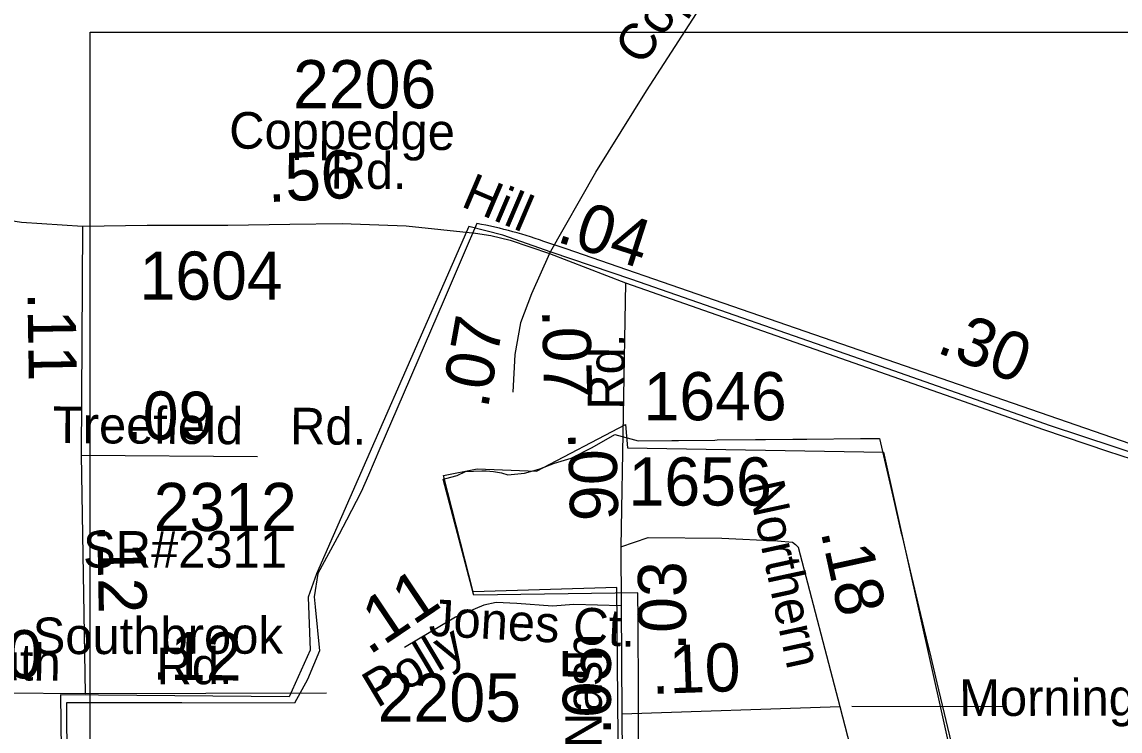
# Model space of a CAD drawing. Extents: x 2220236 to 2384410, y 720751 to 894131.
# Drawn here: x 2325222 to 2328074, y 822068 to 823908 of the extents above; entities that cross this region are included whole.
import ezdxf

# ---------------------------------------------------------------- set-up
doc = ezdxf.new("R2010")
doc.units = 0
doc.layers.add('Default', color=7, linetype='Continuous')

msp = doc.modelspace()

# ---------------------------------------------------------------- linework, layer by layer
at = {"layer": 'Default'}
for p, q in [((2325379.5, 823378.3), (2325375.7, 822783.8)), ((2326592.5, 823307.5), (2326789.1, 823231.4)), ((2326789.1, 823231.4), (2326777.6, 822545.9)), ((2325375.7, 822783.8), (2325385.8, 822166)), ((2325375.7, 822783.8), (2325833.6, 822780.8)), ((2326777.6, 822545.9), (2326778.5, 822392.8)), ((2326778.5, 822392.8), (2326780.3, 822112)), ((2325169.2, 822167.3), (2325385.8, 822166)), ((2325385.8, 822166), (2326013.2, 822167.4)), ((2327347.1, 822131), (2326780.3, 822112)), ((2326780.3, 822112), (2326780.8, 821793.8)), ((2327467.4, 821669.9), (2327347.1, 822131))]:
    msp.add_line(p, q, dxfattribs=at)
for points in [[(2326592.5, 823307.5), (2326712.1, 823518.7), (2326843.7, 823730), (2327056.1, 824058.2), (2327266.8, 824366.3), (2327327.9, 824453), (2327367.2, 824499.5), (2327387, 824519.5), (2327488.3, 824590.7)], [(2325398.9, 823881.8), (2329807.7, 823881.8), (2329807.7, 815539.8), (2325398.9, 815539.8), (2325398.9, 823881.8)], [(2324152.1, 823812.5), (2324686.9, 823575.8), (2324872.5, 823492.5), (2325027.4, 823434), (2325117.2, 823405.5), (2325220.5, 823389.2), (2325379.5, 823378.3)], [(2328310.7, 822723.1), (2327893.2, 822860.5), (2327437.3, 823020), (2326805.6, 823239.8), (2326596.8, 823311.3), (2326470.5, 823355.3), (2326382.6, 823377.3), (2325987.1, 822475.8), (2325965.1, 822415.3), (2325970.6, 822277.9), (2325915.7, 822156.9), (2325322.4, 822162.4), (2325327.9, 821661.6)], [(2328287.8, 822748.9), (2327491.2, 823023.9), (2327020.2, 823186.4), (2326635.5, 823319.3), (2326577, 823339.1), (2326565.8, 823343.1), (2326554.5, 823346.9), (2326543, 823350.6), (2326531.5, 823354.2), (2326520, 823357.7), (2326508.5, 823361), (2326497, 823364.2), (2326485.5, 823367.3), (2326473.8, 823370.2), (2326462, 823373.1), (2326450.5, 823375.8), (2326438.8, 823378.4), (2326427, 823380.8), (2326415.2, 823383.1), (2326403.2, 823385.3), (2326380.5, 823333.6), (2326315.5, 823182.1), (2326252.8, 823036.2), (2326212, 822941.8), (2326151.8, 822801.6), (2326121.8, 822731.9), (2326103.2, 822688.9), (2326065.2, 822615.9), (2326046.2, 822579.4), (2325990, 822477.3), (2325981, 822416.7), (2325983.5, 822390.6), (2325994.8, 822276), (2325963.2, 822202.2), (2325929.8, 822140.6), (2325637.2, 822141), (2325485.2, 822141.2), (2325338, 822141.5), (2325339.8, 821663.3)], [(2328287.8, 822748.9), (2327491.2, 823023.9), (2327020.2, 823186.4), (2326635.5, 823319.3), (2326577, 823339.1), (2326565.8, 823343.1), (2326554.5, 823346.9), (2326543, 823350.6), (2326531.5, 823354.2), (2326520, 823357.7), (2326508.5, 823361), (2326497, 823364.2), (2326485.5, 823367.3), (2326473.8, 823370.2), (2326462, 823373.1), (2326450.5, 823375.8), (2326438.8, 823378.4), (2326427, 823380.8), (2326415.2, 823383.1), (2326403.2, 823385.3), (2326380.5, 823333.6), (2326315.5, 823182.1), (2326252.8, 823036.2), (2326212, 822941.8), (2326151.8, 822801.6), (2326121.8, 822731.9), (2326103.2, 822688.9), (2326065.2, 822615.9), (2326046.2, 822579.4), (2325990, 822477.3), (2325981, 822416.7), (2325983.5, 822390.6), (2325994.8, 822276), (2325963.2, 822202.2), (2325929.8, 822140.6), (2325637.2, 822141), (2325485.2, 822141.2), (2325338, 822141.5), (2325339.8, 821663.3)], [(2325379.5, 823378.3), (2325546.7, 823381), (2325756.7, 823381), (2325917.9, 823384.1), (2326053.9, 823385.7), (2326219.8, 823379.5), (2326400.3, 823360.6), (2326439.9, 823353.9), (2326490, 823342.3), (2326592.5, 823307.5)], [(2326592.5, 823307.5), (2326545.2, 823202.8), (2326517.1, 823127.8), (2326502.1, 823045.4), (2326496.5, 822948)], [(2326789.1, 823231.4), (2327637.3, 822934.9), (2327875.2, 822850.5), (2328041, 822794.8), (2328169.5, 822752.6), (2328314.2, 822704.3), (2328649.4, 822590), (2328836, 822528), (2329193.7, 822431.6), (2329352.8, 822425.5), (2329475.1, 822420.7), (2329545.8, 822413.9), (2329679, 822386.7), (2329779.4, 822356.2), (2329837.6, 822326.7)], [(2326778.1, 821172.3), (2326767.1, 822440.5), (2326393.6, 822429.5), (2326316.7, 822731.8), (2326404.6, 822748.3), (2326558.4, 822742.8), (2326789.1, 822863.8), (2326794.6, 822803.3), (2327459.3, 822792.3), (2327860.2, 820994.8)], [(2326824, 821896.2), (2326823.2, 822096.8), (2326823.2, 822157.8), (2326822, 822356.4), (2326821.8, 822427.2), (2326763, 822426.4), (2326395.2, 822421.2), (2326394.8, 822423.8), (2326315.5, 822721.9), (2326322.5, 822723.7), (2326352.5, 822731.6), (2326374.2, 822741.4), (2326416.2, 822743.2), (2326427.8, 822743.9), (2326446.8, 822741.6), (2326467.5, 822738.5), (2326484, 822732.9), (2326527.5, 822737.6), (2326548.5, 822743.7), (2326567, 822749), (2326605, 822763.6), (2326648, 822776.7), (2326703.2, 822803.7), (2326761.5, 822837.4), (2326822.8, 822821.6), (2326909.8, 822822.4), (2326927.2, 822822.6), (2327021.8, 822823.5), (2327027.2, 822823.6), (2327127, 822824.5), (2327153.2, 822824.8), (2327223.8, 822825.4), (2327260.5, 822825.8), (2327400, 822827.2), (2327448.8, 822827.6), (2327484.2, 822677.8), (2327505.8, 822581.9), (2327506.2, 822579.2), (2327511.2, 822558.6), (2327528.8, 822484.4), (2327551.5, 822388.9), (2327575, 822291.1), (2327579, 822274.4), (2327598.2, 822193.6), (2327621.8, 822095.9), (2327645.2, 821997.9)], [(2326824, 821896.2), (2326823.2, 822096.8), (2326823.2, 822157.8), (2326822, 822356.4), (2326821.8, 822427.2), (2326763, 822426.4), (2326395.2, 822421.2), (2326394.8, 822423.8), (2326315.5, 822721.9), (2326322.5, 822723.7), (2326352.5, 822731.6), (2326374.2, 822741.4), (2326416.2, 822743.2), (2326427.8, 822743.9), (2326446.8, 822741.6), (2326467.5, 822738.5), (2326484, 822732.9), (2326527.5, 822737.6), (2326548.5, 822743.7), (2326567, 822749), (2326605, 822763.6), (2326648, 822776.7), (2326703.2, 822803.7), (2326761.5, 822837.4), (2326822.8, 822821.6), (2326909.8, 822822.4), (2326927.2, 822822.6), (2327021.8, 822823.5), (2327027.2, 822823.6), (2327127, 822824.5), (2327153.2, 822824.8), (2327223.8, 822825.4), (2327260.5, 822825.8), (2327400, 822827.2), (2327448.8, 822827.6), (2327484.2, 822677.8), (2327505.8, 822581.9), (2327506.2, 822579.2), (2327511.2, 822558.6), (2327528.8, 822484.4), (2327551.5, 822388.9), (2327575, 822291.1), (2327579, 822274.4), (2327598.2, 822193.6), (2327621.8, 822095.9), (2327645.2, 821997.9)], [(2326777.6, 822545.9), (2326848.2, 822570.3), (2327039.9, 822569), (2327184, 822562.2), (2327223.4, 822558.1), (2327230.7, 822552.4)], [(2327347.1, 822131), (2327238.4, 822544.5), (2327230.7, 822552.4)], [(2326778.5, 822392.8), (2326655.3, 822396.5), (2326600.2, 822392.6), (2326507.1, 822399.1), (2326453.3, 822401.8), (2326421.8, 822395.2), (2326348.3, 822363.7), (2326215.9, 822284.6)], [(2327377.6, 822132.8), (2327776.5, 822131.9)]]:
    msp.add_lwpolyline(points, dxfattribs=at)

# ---------------------------------------------------------------- texts
for s, height, rotation, p in [('Coppedge', 95, 55.6332, (2326834.2, 823791.7)), ('Coppedge', 95, 359.6255, (2325759.9, 823579.9)), ('.56', 125, 2.928, (2325861.4, 823440.7)), ('Rd.', 95, 359.6255, (2326023.1, 823476.1)), ('Hill', 95, 336.8747, (2326359.3, 823431.1)), ('.04', 125, 342.1263, (2326607, 823339.3)), ('.11', 125, 270.934, (2325236.1, 823207.3)), ('.07', 125, 79.6993, (2326431.6, 822902.2)), ('.07', 125, 271.5101, (2326572.5, 823162.3)), ('.30', 125, 338.8376, (2327593.8, 823052.2)), ('Rd.', 95, 89.6006, (2326786.4, 822901.7)), ('.09', 125, 359.6255, (2325488.8, 822825.1)), ('Treefield', 95, 359.6255, (2325301.8, 822815.6)), ('Rd.', 95, 359.6255, (2325918, 822812.4)), ('.06', 125, 271.5101, (2326639.9, 822844.3)), ('Northern', 95, 282.1493, (2327106.7, 822708.1)), ('.12', 125, 270.9341, (2325417.6, 822604.7)), ('.18', 125, 282.328, (2327295.9, 822586)), ('.03', 125, 89.9378, (2326946.5, 822276.4)), ('.11', 125, 33.9252, (2326123.1, 822263.3)), ('Jones Ct.', 95, 356.8477, (2326277.3, 822315.8)), ('Southbrook', 95, 0.1318, (2325249.9, 822267.6)), ('.10', 125, 359.4691, (2325041.3, 822206.7)), ('.12', 125, 359.4691, (2325559.9, 822201.3)), ('Polly', 95, 30.8376, (2326144.3, 822126.7)), ('Nash', 95, 89.9382, (2326727.9, 822024.2)), ('South', 95, 359.6472, (2324990.4, 822200.8)), ('Rd.', 95, 0.1318, (2325571.4, 822189.5)), ('.05', 125, 89.9378, (2326751.4, 822057.1)), ('.10', 125, 1.9874, (2326857.9, 822164.3)), ('Morningside', 95, 0.1318, (2327656.2, 822107.2))]:
    msp.add_text(s, height=height, rotation=rotation, dxfattribs=at).set_placement(p)
for s, height, p in [('2206', 125, (2325926, 823684.5)), ('1604', 125, (2325527.3, 823187.7)), ('1646', 125, (2326836.3, 822874.7)), ('1656', 125, (2326797.5, 822653.4)), ('2312', 125, (2325564, 822587.3)), ('SR#2311', 95, (2325380.6, 822492.1)), ('2205', 125, (2326146.1, 822092.7))]:
    msp.add_text(s, height=height, dxfattribs=at).set_placement(p)

doc.saveas('drawing.dxf')
